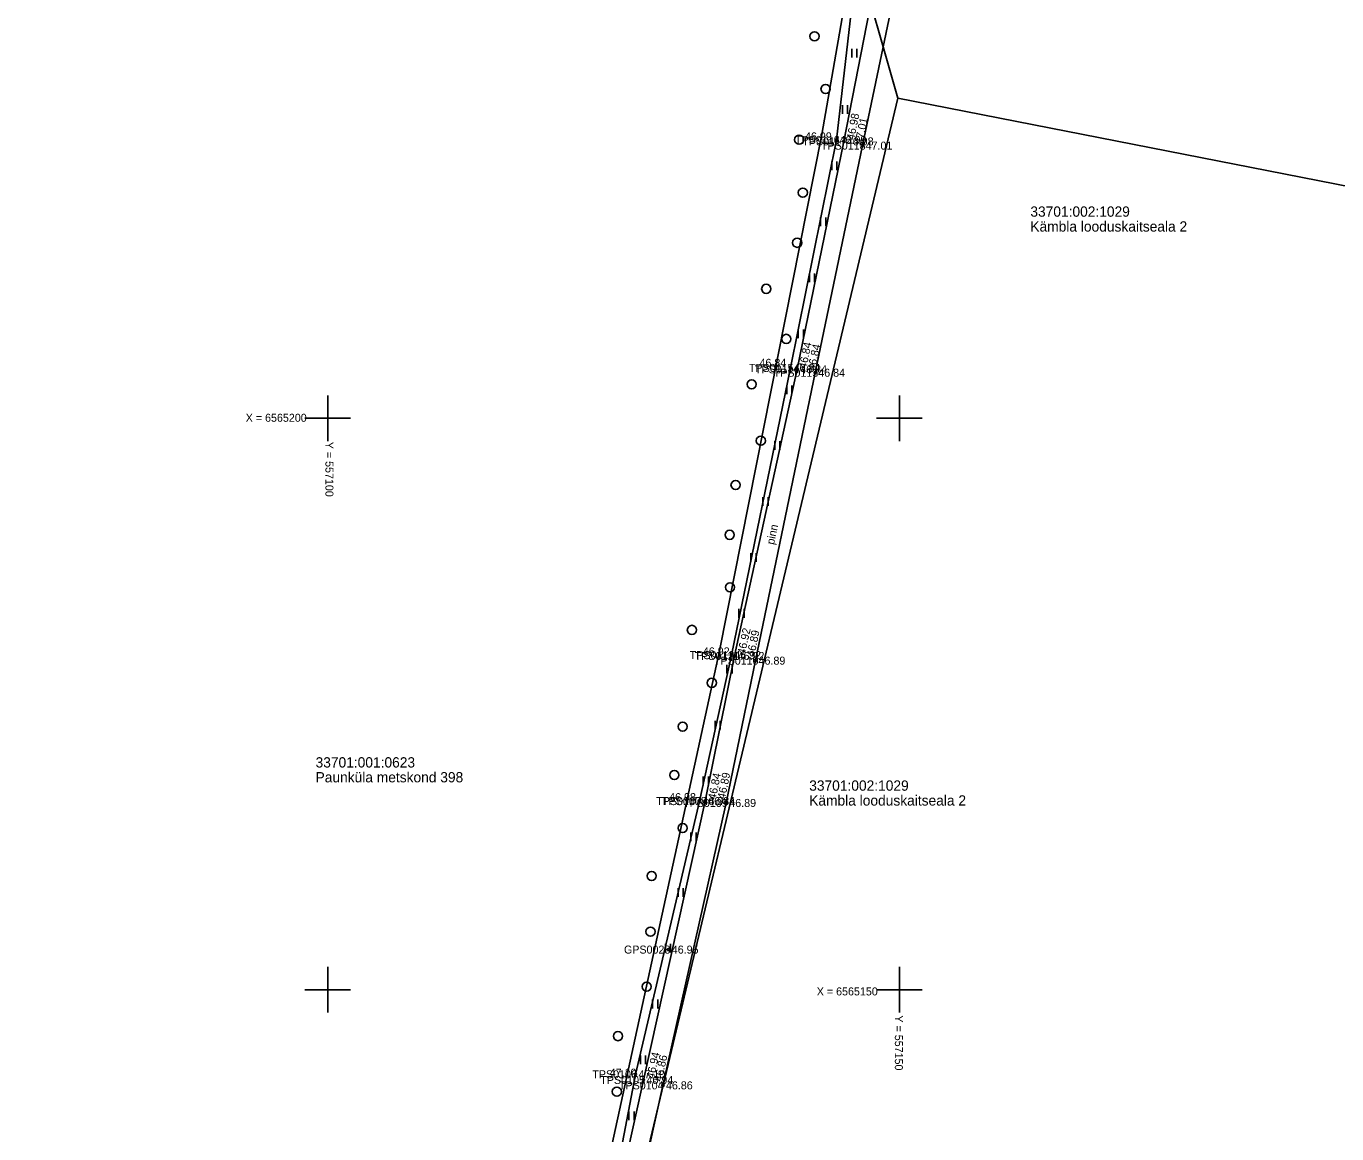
# Model space of a CAD drawing. Extents: x 551623 to 559850, y 6561220 to 6567135.
# Drawn here: x 557073.6 to 557188.2, y 6565137.4 to 6565234.3 of the extents above; entities that cross this region are included whole.
import ezdxf

# ---------------------------------------------------------------- set-up
doc = ezdxf.new("R2010")
doc.units = 0
for name, color, linetype in [('HALJASTUS', 7, 'Continuous'), ('KORGUS-EH2000', 7, 'Continuous'), ('MOOTKORG-EH2000', 7, 'Continuous'), ('MOOTMPUNKT', 7, 'Continuous'), ('MOOTNR', 7, 'Continuous'), ('MOOTPIIR', 7, 'Continuous'), ('PIIR', 7, 'Continuous'), ('TEE', 7, 'Continuous'), ('VORK', 7, 'Continuous')]:
    doc.layers.add(name, color=color, linetype=linetype)

msp = doc.modelspace()

# ---------------------------------------------------------------- linework, layer by layer
at = {"layer": 'HALJASTUS'}
for p, q in [((557145.83, 6565232.32), (557145.83, 6565231.56)), ((557146.28, 6565232.32), (557146.28, 6565231.56)), ((557145.02, 6565227.39), (557145.02, 6565226.62)), ((557145.47, 6565227.39), (557145.47, 6565226.62)), ((557144.09, 6565222.47), (557144.09, 6565221.71)), ((557144.54, 6565222.47), (557144.54, 6565221.71)), ((557143.11, 6565217.57), (557143.11, 6565216.81)), ((557143.56, 6565217.57), (557143.56, 6565216.81)), ((557142.13, 6565212.67), (557142.13, 6565211.91)), ((557142.58, 6565212.67), (557142.58, 6565211.91)), ((557141.15, 6565207.76), (557141.15, 6565207)), ((557141.61, 6565207.76), (557141.61, 6565207)), ((557140.14, 6565202.87), (557140.14, 6565202.1)), ((557140.6, 6565202.87), (557140.6, 6565202.1)), ((557139.1, 6565197.98), (557139.1, 6565197.22)), ((557139.55, 6565197.98), (557139.55, 6565197.22)), ((557138.05, 6565193.09), (557138.05, 6565192.33)), ((557138.51, 6565193.09), (557138.51, 6565192.33)), ((557137.01, 6565188.2), (557137.01, 6565187.44)), ((557137.46, 6565188.2), (557137.46, 6565187.44)), ((557135.96, 6565183.31), (557135.96, 6565182.55)), ((557136.42, 6565183.31), (557136.42, 6565182.55)), ((557134.92, 6565178.42), (557134.92, 6565177.66)), ((557135.37, 6565178.42), (557135.37, 6565177.66)), ((557133.88, 6565173.53), (557133.88, 6565172.77)), ((557134.33, 6565173.53), (557134.33, 6565172.77)), ((557132.83, 6565168.64), (557132.83, 6565167.88)), ((557133.29, 6565168.64), (557133.29, 6565167.88)), ((557131.76, 6565163.75), (557131.76, 6565162.99)), ((557132.21, 6565163.75), (557132.21, 6565162.99)), ((557130.64, 6565158.88), (557130.64, 6565158.12)), ((557131.1, 6565158.88), (557131.1, 6565158.12)), ((557129.53, 6565154.01), (557129.53, 6565153.25)), ((557129.98, 6565154.01), (557129.98, 6565153.25)), ((557128.41, 6565149.13), (557128.41, 6565148.37)), ((557128.87, 6565149.13), (557128.87, 6565148.37)), ((557127.35, 6565144.25), (557127.35, 6565143.49)), ((557127.8, 6565144.25), (557127.8, 6565143.49)), ((557126.34, 6565139.35), (557126.34, 6565138.59)), ((557126.79, 6565139.35), (557126.79, 6565138.59))]:
    msp.add_line(p, q, dxfattribs=at)
msp.add_lwpolyline([(557080.6, 6564949.8), (557081.99, 6564949.76), (557083.76, 6564949.63), (557084.85, 6564954.68), (557088.39, 6564972.14), (557092.67, 6564990.07), (557098.12, 6565013.36), (557102.51, 6565031.98), (557106.31, 6565047.21), (557108.42, 6565053.2), (557112.35, 6565074.47), (557116.37, 6565091.68), (557119.47, 6565105.65), (557123.53, 6565124.87), (557126.92, 6565142.59), (557132.51, 6565166.5), (557135.3, 6565179.27), (557140.48, 6565204.4), (557144.51, 6565224.35), (557146.28, 6565239.87), (557148.41, 6565252.12), (557144.45, 6565251.59), (557142.41, 6565253.3), (557140.18, 6565253.62)], dxfattribs=at)
for centre in [(557142.57, 6565233.42), (557143.54, 6565228.8), (557141.23, 6565224.37), (557141.55, 6565219.74), (557141.06, 6565215.35), (557138.35, 6565211.32), (557140.1, 6565206.94), (557137.08, 6565202.97), (557137.88, 6565198.03), (557135.67, 6565194.16), (557135.16, 6565189.8), (557135.19, 6565185.21), (557131.85, 6565181.48), (557133.59, 6565176.85), (557131.05, 6565173.02), (557130.32, 6565168.78), (557131.05, 6565164.14), (557128.33, 6565159.95), (557128.23, 6565155.08), (557127.89, 6565150.27), (557125.38, 6565145.94), (557125.29, 6565141.08)]:
    msp.add_circle(centre, 0.4, dxfattribs=at)
at = {"layer": 'KORGUS-EH2000'}
for centre in [(557144.51, 6565224.35), (557145.14, 6565224.22), (557146.78, 6565223.85), (557140.48, 6565204.4), (557141.07, 6565204.28), (557142.64, 6565203.98), (557135.3, 6565179.27), (557135.59, 6565179.2), (557137.42, 6565178.79), (557132.51, 6565166.5), (557133.02, 6565166.5), (557134.86, 6565166.34), (557126.92, 6565142.59), (557127.62, 6565142.1), (557129.32, 6565141.63)]:
    msp.add_circle(centre, 0.1, dxfattribs=at)
at = {"layer": 'MOOTMPUNKT'}
for centre in [(557144.51, 6565224.35), (557145.14, 6565224.22), (557146.78, 6565223.85), (557140.48, 6565204.4), (557141.07, 6565204.28), (557142.64, 6565203.98), (557135.3, 6565179.27), (557135.59, 6565179.2), (557137.42, 6565178.79), (557132.51, 6565166.5), (557133.02, 6565166.5), (557134.86, 6565166.34), (557129.83, 6565153.51), (557126.92, 6565142.59), (557127.62, 6565142.1), (557129.32, 6565141.63)]:
    msp.add_circle(centre, 0.1, dxfattribs=at)
at = {"layer": 'MOOTPIIR'}
for points in [[(557164.25, 6565385.96), (557167.54, 6565372.26), (557165.4, 6565354.28), (557162.7, 6565342.73), (557162.27, 6565336.27), (557157.44, 6565317.15), (557155.94, 6565307.93), (557151.74, 6565289.04), (557149.37, 6565278.15), (557146.29, 6565272.27), (557145.47, 6565269.47), (557144.67, 6565269.03), (557142.29, 6565253.43), (557147.21, 6565247.78), (557143.21, 6565224.82), (557134.27, 6565179.65), (557106.88, 6565053.87), (557097.08, 6565015.29), (557081.99, 6564949.76), (557076.55, 6564924.7), (557075.63, 6564919.18)], [(557125.59, 6565124.72), (557129.32, 6565141.63), (557134.86, 6565166.34), (557137.42, 6565178.79), (557142.64, 6565203.98), (557146.78, 6565223.85), (557149.97, 6565239.2), (557152.94, 6565245.15), (557154.7, 6565251.14), (557160.7, 6565262.53), (557162.91, 6565274.53), (557177.82, 6565344.83), (557178.18, 6565346.67), (557182.56, 6565371.99), (557182.94, 6565377.41), (557185.37, 6565384.3)]]:
    msp.add_lwpolyline(points, dxfattribs=at)
at = {"layer": 'PIIR'}
msp.add_lwpolyline([(557946.3, 6565071.8), (557149.85, 6565228.01), (557142.45, 6565253.92), (557156.06, 6565257.24), (557180.33, 6565369.34), (557588.3, 6565279.69)], dxfattribs=at)
for points in [[(556570.09, 6565180.67), (556591.74, 6565273.2), (556848.22, 6565213.26), (556849.69, 6565182.56), (556886.74, 6565191.59), (556924.89, 6565200.89), (556960.45, 6565209.56), (557008.05, 6565221.16), (557063.92, 6565234.78), (557142.45, 6565253.92), (557149.85, 6565228.01), (557118.41, 6565095.6), (557117.08, 6565090.14), (557111.29, 6565052.74)], [(557118.41, 6565095.6), (557149.85, 6565228.01), (557946.3, 6565071.8), (557956.2, 6565054.1), (557962.5, 6565024.6), (557965.3, 6565007.7), (557965, 6565003.4), (557965, 6564999.9), (557971.48, 6564997.55), (557935.05, 6564958.28), (557901.49, 6564929.97)]]:
    msp.add_lwpolyline(points, close=True, dxfattribs=at)
at = {"layer": 'TEE'}
for points in [[(557151.6, 6565254.04), (557148.14, 6565239.6), (557145.14, 6565224.22), (557141.07, 6565204.28), (557135.59, 6565179.2), (557133.02, 6565166.5), (557127.62, 6565142.1), (557123.79, 6565124.81), (557120.35, 6565105.6), (557117.16, 6565091.48), (557113.32, 6565074.03), (557108.79, 6565053.23), (557107.56, 6565046.93), (557103.9, 6565031.71), (557099.35, 6565012.4), (557094.41, 6564992.4), (557090.71, 6564979.37), (557089.18, 6564971.99), (557085.44, 6564954.56), (557081.36, 6564935.91), (557077.03, 6564919.26), (557075.63, 6564919.18)], [(557078.82, 6564918.83), (557083.02, 6564935.83), (557087.14, 6564954.14), (557090.96, 6564971.77), (557092.72, 6564979.08), (557096.34, 6564991.97), (557101.55, 6565012.38), (557106.45, 6565034.48), (557109.03, 6565046.62), (557110.44, 6565052.77), (557115.09, 6565073.55), (557118.96, 6565091.1), (557122.09, 6565105.26), (557125.59, 6565124.72), (557129.32, 6565141.63), (557134.86, 6565166.34), (557137.42, 6565178.79), (557142.64, 6565203.98), (557146.78, 6565223.85), (557149.97, 6565239.2), (557153.25, 6565254.11)]]:
    msp.add_lwpolyline(points, dxfattribs=at)
at = {"layer": 'VORK'}
for p, q in [((557100, 6565202), (557100, 6565198)), ((557150, 6565202), (557150, 6565198)), ((557098, 6565200), (557102, 6565200)), ((557148, 6565200), (557152, 6565200)), ((557100, 6565152), (557100, 6565148)), ((557150, 6565152), (557150, 6565148)), ((557098, 6565150), (557102, 6565150)), ((557148, 6565150), (557152, 6565150))]:
    msp.add_line(p, q, dxfattribs=at)

# ---------------------------------------------------------------- texts
at = {"layer": 'KORGUS-EH2000'}
for s, rotation, p in [(' 46.98', 78.9524, (557146, 6565224.05)), (' 47.01', 78.2695, (557146.71, 6565223.67)), (' 46.84', 78.4623, (557141.81, 6565204.03)), (' 46.84', 78.2246, (557142.58, 6565203.86)), (' 46.92', 77.676, (557136.44, 6565179.02)), (' 46.89', 78.3032, (557137.25, 6565178.83)), (' 46.84', 78.5605, (557133.88, 6565166.33)), (' 46.89', 78.3536, (557134.69, 6565166.38)), (' 46.94', 77.5308, (557128.48, 6565141.91)), (' 46.86', 77.3735, (557129.15, 6565141.67))]:
    msp.add_text(s, height=0.7, rotation=rotation, dxfattribs=at).set_placement(p)
for s, p in [(' 46.99', (557141.48, 6565224.31)), (' 46.84', (557137.5, 6565204.5)), (' 46.92', (557132.55, 6565179.25)), (' 46.98', (557129.6, 6565166.5)), (' 47.10', (557124.4, 6565142.39))]:
    msp.add_text(s, height=0.7, dxfattribs=at).set_placement(p)
at = {"layer": 'MOOTKORG-EH2000'}
for s, p in [(' 46.99', (557144.51, 6565224)), (' 46.98', (557145.14, 6565223.87)), (' 47.01', (557146.78, 6565223.5)), (' 46.84', (557140.48, 6565204.05)), (' 46.84', (557141.07, 6565203.93)), (' 46.84', (557142.64, 6565203.63)), (' 46.92', (557135.3, 6565178.92)), (' 46.92', (557135.59, 6565178.85)), (' 46.89', (557137.42, 6565178.44)), (' 46.98', (557132.51, 6565166.15)), (' 46.84', (557133.02, 6565166.15)), (' 46.89', (557134.86, 6565165.99)), (' 46.95', (557129.83, 6565153.16)), (' 47.10', (557126.92, 6565142.25)), (' 46.94', (557127.62, 6565141.75)), (' 46.86', (557129.32, 6565141.28))]:
    msp.add_text(s, height=0.7, dxfattribs=at).set_placement(p)
at = {"layer": 'MOOTNR'}
for s, p in [('TPS0116 ', (557140.87, 6565224)), ('TPS0117 ', (557141.5, 6565223.87)), ('TPS0118 ', (557143.14, 6565223.5)), ('TPS0115 ', (557136.84, 6565204.05)), ('TPS0114 ', (557137.36, 6565203.93)), ('TPS0113 ', (557139, 6565203.63)), ('TPS0112 ', (557131.66, 6565178.92)), ('TPS0111 ', (557132.09, 6565178.85)), ('TPS0110 ', (557133.78, 6565178.44)), ('TPS0107 ', (557128.73, 6565166.15)), ('TPS0108 ', (557129.24, 6565166.15)), ('TPS0109 ', (557131.08, 6565165.99)), ('GPS0028 ', (557125.91, 6565153.16)), ('TPS0106 ', (557123.14, 6565142.25)), ('TPS0105 ', (557123.84, 6565141.75)), ('TPS0104 ', (557125.47, 6565141.28))]:
    msp.add_text(s, height=0.7, dxfattribs=at).set_placement(p)
at = {"layer": 'PIIR'}
for s, p in [('33701:002:1029', (557161.45, 6565217.63)), ('Kämbla looduskaitseala 2', (557161.45, 6565216.33)), ('33701:001:0623', (557098.94, 6565169.44)), ('Paunküla metskond 398', (557098.94, 6565168.14)), ('33701:002:1029', (557142.11, 6565167.41)), ('Kämbla looduskaitseala 2', (557142.11, 6565166.11))]:
    msp.add_text(s, height=0.9, dxfattribs=at).set_placement(p)
at = {"layer": 'TEE'}
msp.add_text('pinn', height=0.7, rotation=78.0672, dxfattribs=at).set_placement((557139.03, 6565188.9))
at = {"layer": 'VORK'}
for s, p in [('X = 6565200', (557092.83, 6565199.69)), ('X = 6565150', (557142.77, 6565149.5))]:
    msp.add_text(s, height=0.7, dxfattribs=at).set_placement(p)
for s, p in [('Y = 557100 ', (557099.8, 6565197.94)), ('Y = 557150 ', (557149.6, 6565147.75))]:
    msp.add_text(s, height=0.7, rotation=270, dxfattribs=at).set_placement(p)

doc.saveas('drawing.dxf')
